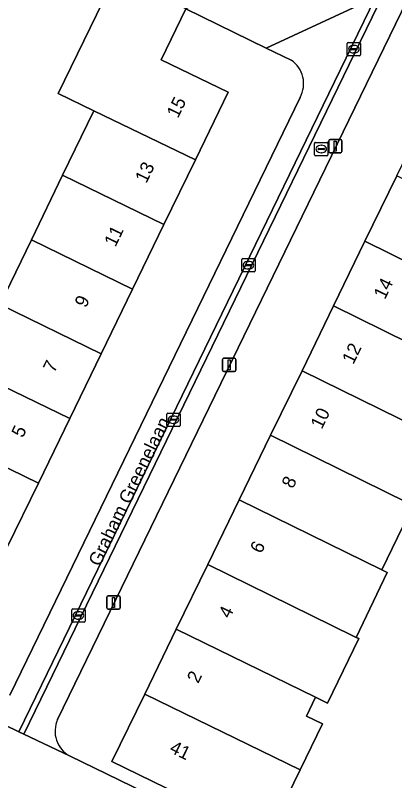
# Model space of a CAD drawing. Extents: x 160455 to 162082, y 388339 to 389736.
# Drawn here: x 161241 to 161269.5, y 388673.2 to 388730.6 of the extents above; entities that cross this region are included whole.
import ezdxf

# ---------------------------------------------------------------- set-up
doc = ezdxf.new("R2010")
doc.units = 0
for name, color, linetype in [('IMGEO_Brandkraan', 7, 'Continuous'), ('IMGEO_Erf', 7, 'Continuous'), ('IMGEO_Kolk', 7, 'Continuous'), ('IMGEO_Lichtmast', 7, 'Continuous'), ('IMGEO_Openbare_ruimte_label', 7, 'Continuous'), ('IMGEO_Pand', 7, 'Continuous'), ('IMGEO_Pand_nummerreeks', 7, 'Continuous'), ('IMGEO_Rijbaan_lokaal_open', 7, 'Continuous'), ('IMGEO_Rioolput', 7, 'Continuous'), ('IMGEO_Voetpad_open', 7, 'Continuous')]:
    doc.layers.add(name, color=color, linetype=linetype)

msp = doc.modelspace()

# ---------------------------------------------------------------- linework, layer by layer
at = {"layer": 'IMGEO_Brandkraan'}
for p, q in [((161263.477, 388720.182), (161263.477, 388721.034)), ((161263.552, 388721.108), (161264.404, 388721.108)), ((161263.965, 388720.888), (161263.99, 388720.888)), ((161264.478, 388721.034), (161264.478, 388720.182)), ((161263.736, 388720.602), (161263.736, 388720.614)), ((161264.174, 388720.565), (161263.776, 388720.565)), ((161263.779, 388720.651), (161264.177, 388720.651)), ((161263.988, 388720.328), (161263.963, 388720.328)), ((161264.22, 388720.614), (161264.22, 388720.602)), ((161264.404, 388720.108), (161263.552, 388720.108))]:
    msp.add_line(p, q, dxfattribs=at)
for points in [[(161263.477, 388720.182), (161263.477, 388721.034)], [(161263.552, 388721.108), (161264.404, 388721.108)], [(161264.478, 388721.034), (161264.478, 388720.182)], [(161264.404, 388720.108), (161263.552, 388720.108)]]:
    msp.add_lwpolyline(points, dxfattribs=at)
for centre, radius, start, end in [((161263.554, 388721.032), 0.0765, 91.55205, 178.44795), ((161263.554, 388721.032), 0.0765, 91.55205, 178.44795), ((161264.402, 388721.032), 0.0765, 1.55205, 88.44795), ((161264.402, 388721.032), 0.0765, 1.55205, 88.44795), ((161263.776, 388720.611), 0.0403, 85.87752, 175.75265), ((161263.773, 388720.601), 0.0366, 178.93798, 274.71019), ((161264.177, 388720.608), 0.043, 264.86636, 352.45326), ((161264.181, 388720.613), 0.0386, 1.73085, 96.63898), ((161263.554, 388720.184), 0.0765, 181.55205, 268.44795), ((161263.554, 388720.184), 0.0765, 181.55205, 268.44795), ((161264.402, 388720.184), 0.0765, 271.55205, 358.44795), ((161264.402, 388720.184), 0.0765, 271.55205, 358.44795)]:
    msp.add_arc(centre, radius, start, end, dxfattribs=at)
for centre, major_axis, ratio, start_param, end_param in [((161263.964, 388720.608), (-0.387, 0.002), 0.722429, 4.712389, 7.853982), ((161263.989, 388720.608), (-0.39, 0.002), 0.717154, 1.570796, 4.712389)]:
    msp.add_ellipse(centre, major_axis=major_axis, ratio=ratio, start_param=start_param, end_param=end_param, dxfattribs=at)
at = {"layer": 'IMGEO_Erf'}
for points in [[(161306.116, 388750.659), (161304.77, 388750), (161271.311, 388733.615), (161244.181, 388677.766)], [(161239.85, 388708.921), (161242.205, 388713.781), (161244.555, 388718.632), (161246.902, 388723.478), (161244.226, 388724.778), (161248.551, 388733.68)], [(161245.068, 388675.037), (161252.582, 388671.38), (161254.884, 388670.26), (161255.326, 388671.168), (161248.258, 388674.608), (161250.72, 388679.671), (161253.09, 388684.544), (161255.456, 388689.41), (161257.813, 388694.258), (161260.174, 388699.114), (161262.531, 388703.961), (161264.897, 388708.826), (161267.258, 388713.683), (161269.646, 388718.592), (161272.051, 388723.539), (161275.205, 388730.025), (161281.765, 388733.239)], [(161261.721, 388727.274), (161259.844, 388728.187), (161253.803, 388731.127), (161251.95, 388727.313), (161256.987, 388724.866), (161254.525, 388719.796), (161252.162, 388714.93), (161249.807, 388710.08), (161247.448, 388705.223), (161245.089, 388700.366), (161242.734, 388695.517), (161240.371, 388690.65), (161238.016, 388685.802), (161235.553, 388680.729), (161227.972, 388684.404), (161230.432, 388689.482), (161232.783, 388694.333), (161235.146, 388699.211), (161237.496, 388704.061), (161239.85, 388708.921)], [(161240.586, 388679.602), (161262.384, 388724.478)], [(161270.871, 388693.855), (161268.516, 388689.007), (161268.731, 388688.903), (161268.93, 388688.806), (161266.593, 388683.937), (161266.792, 388683.84), (161264.442, 388679.001), (161263.542, 388679.438), (161262.858, 388678.029), (161264.068, 388677.44), (161262.391, 388673.993), (161259.495, 388668.044)]]:
    msp.add_lwpolyline(points, dxfattribs=at)
for centre, radius, start, end in [((161260.526, 388725.514), 2.127, 330.84874, 55.83096), ((161246.103, 388676.882), 2.115, 155.29391, 240.71726)]:
    msp.add_arc(centre, radius, start, end, dxfattribs=at)
at = {"layer": 'IMGEO_Kolk'}
for p, q in [((161258.002, 388711.459), (161258.002, 388712.311)), ((161258.077, 388712.385), (161258.929, 388712.385)), ((161258.49, 388712.165), (161258.515, 388712.165)), ((161259.003, 388712.311), (161259.003, 388711.459)), ((161258.261, 388711.879), (161258.261, 388711.891)), ((161258.699, 388711.842), (161258.301, 388711.842)), ((161258.304, 388711.928), (161258.702, 388711.928)), ((161258.513, 388711.605), (161258.488, 388711.605)), ((161258.745, 388711.891), (161258.745, 388711.879)), ((161258.929, 388711.385), (161258.077, 388711.385)), ((161252.369, 388699.853), (161252.369, 388700.705)), ((161252.444, 388700.779), (161253.296, 388700.779)), ((161253.37, 388700.705), (161253.37, 388699.853)), ((161252.628, 388700.273), (161252.628, 388700.285)), ((161253.066, 388700.236), (161252.668, 388700.236)), ((161252.671, 388700.322), (161253.069, 388700.322)), ((161252.857, 388700.559), (161252.882, 388700.559)), ((161253.112, 388700.285), (161253.112, 388700.273)), ((161253.296, 388699.779), (161252.444, 388699.779)), ((161252.88, 388699.999), (161252.855, 388699.999)), ((161245.236, 388685.158), (161245.236, 388686.01)), ((161245.311, 388686.084), (161246.163, 388686.084)), ((161245.724, 388685.864), (161245.749, 388685.864)), ((161246.237, 388686.01), (161246.237, 388685.158)), ((161245.495, 388685.578), (161245.495, 388685.59)), ((161245.933, 388685.541), (161245.535, 388685.541)), ((161245.538, 388685.627), (161245.936, 388685.627)), ((161245.747, 388685.304), (161245.722, 388685.304)), ((161245.979, 388685.59), (161245.979, 388685.578)), ((161246.163, 388685.084), (161245.311, 388685.084))]:
    msp.add_line(p, q, dxfattribs=at)
for points in [[(161258.002, 388711.459), (161258.002, 388712.311)], [(161258.077, 388712.385), (161258.929, 388712.385)], [(161259.003, 388712.311), (161259.003, 388711.459)], [(161258.929, 388711.385), (161258.077, 388711.385)], [(161252.369, 388699.853), (161252.369, 388700.705)], [(161252.444, 388700.779), (161253.296, 388700.779)], [(161253.37, 388700.705), (161253.37, 388699.853)], [(161253.296, 388699.779), (161252.444, 388699.779)], [(161245.236, 388685.158), (161245.236, 388686.01)], [(161245.311, 388686.084), (161246.163, 388686.084)], [(161246.237, 388686.01), (161246.237, 388685.158)], [(161246.163, 388685.084), (161245.311, 388685.084)]]:
    msp.add_lwpolyline(points, dxfattribs=at)
for centre, radius, start, end in [((161258.079, 388712.309), 0.0765, 91.55205, 178.44795), ((161258.079, 388712.309), 0.0765, 91.55205, 178.44795), ((161258.927, 388712.309), 0.0765, 1.55205, 88.44795), ((161258.927, 388712.309), 0.0765, 1.55205, 88.44795), ((161258.301, 388711.888), 0.0403, 85.87752, 175.75265), ((161258.298, 388711.878), 0.0366, 178.93798, 274.71019), ((161258.702, 388711.885), 0.043, 264.86636, 352.45326), ((161258.706, 388711.89), 0.0386, 1.73085, 96.63898), ((161258.079, 388711.461), 0.0765, 181.55205, 268.44795), ((161258.079, 388711.461), 0.0765, 181.55205, 268.44795), ((161258.927, 388711.461), 0.0765, 271.55205, 358.44795), ((161258.927, 388711.461), 0.0765, 271.55205, 358.44795), ((161252.446, 388700.703), 0.0765, 91.55205, 178.44795), ((161252.446, 388700.703), 0.0765, 91.55205, 178.44795), ((161253.294, 388700.703), 0.0765, 1.55205, 88.44795), ((161253.294, 388700.703), 0.0765, 1.55205, 88.44795), ((161252.668, 388700.282), 0.0403, 85.87752, 175.75265), ((161252.665, 388700.272), 0.0366, 178.93798, 274.71019), ((161253.069, 388700.279), 0.043, 264.86636, 352.45326), ((161253.073, 388700.284), 0.0386, 1.73085, 96.63898), ((161252.446, 388699.855), 0.0765, 181.55205, 268.44795), ((161252.446, 388699.855), 0.0765, 181.55205, 268.44795), ((161253.294, 388699.855), 0.0765, 271.55205, 358.44795), ((161253.294, 388699.855), 0.0765, 271.55205, 358.44795), ((161245.313, 388686.008), 0.0765, 91.55205, 178.44795), ((161245.313, 388686.008), 0.0765, 91.55205, 178.44795), ((161246.161, 388686.008), 0.0765, 1.55205, 88.44795), ((161246.161, 388686.008), 0.0765, 1.55205, 88.44795), ((161245.313, 388685.16), 0.0765, 181.55205, 268.44795), ((161245.313, 388685.16), 0.0765, 181.55205, 268.44795), ((161245.535, 388685.587), 0.0403, 85.87752, 175.75265), ((161245.532, 388685.577), 0.0366, 178.93798, 274.71019), ((161245.936, 388685.584), 0.043, 264.86636, 352.45326), ((161245.94, 388685.589), 0.0386, 1.73085, 96.63898), ((161246.161, 388685.16), 0.0765, 271.55205, 358.44795), ((161246.161, 388685.16), 0.0765, 271.55205, 358.44795)]:
    msp.add_arc(centre, radius, start, end, dxfattribs=at)
for centre, major_axis, ratio, start_param, end_param in [((161258.489, 388711.885), (-0.387, 0.002), 0.722429, 4.712389, 7.853982), ((161258.514, 388711.885), (-0.39, 0.002), 0.717154, 1.570796, 4.712389), ((161252.856, 388700.279), (-0.387, 0.002), 0.722429, 4.712389, 7.853982), ((161252.881, 388700.279), (-0.39, 0.002), 0.717154, 1.570796, 4.712389), ((161245.723, 388685.584), (-0.387, 0.002), 0.722429, 4.712389, 7.853982), ((161245.748, 388685.584), (-0.39, 0.002), 0.717154, 1.570796, 4.712389)]:
    msp.add_ellipse(centre, major_axis=major_axis, ratio=ratio, start_param=start_param, end_param=end_param, dxfattribs=at)
at = {"layer": 'IMGEO_Lichtmast'}
for p, q in [((161264.534, 388720.43), (161264.534, 388721.23)), ((161264.534, 388721.23), (161264.534, 388720.43)), ((161264.634, 388721.33), (161265.424, 388721.33)), ((161265.424, 388721.33), (161264.634, 388721.33)), ((161265.524, 388721.23), (161265.524, 388720.43)), ((161265.524, 388720.43), (161265.524, 388721.23)), ((161265.424, 388720.33), (161264.634, 388720.33)), ((161264.634, 388720.33), (161265.424, 388720.33)), ((161256.562, 388703.992), (161256.562, 388704.792)), ((161256.562, 388704.792), (161256.562, 388703.992)), ((161256.662, 388704.892), (161257.452, 388704.892)), ((161257.452, 388704.892), (161256.662, 388704.892)), ((161257.552, 388704.792), (161257.552, 388703.992)), ((161257.552, 388703.992), (161257.552, 388704.792)), ((161257.452, 388703.892), (161256.662, 388703.892)), ((161256.662, 388703.892), (161257.452, 388703.892)), ((161247.88, 388686.15), (161247.88, 388686.95)), ((161247.88, 388686.95), (161247.88, 388686.15)), ((161247.98, 388687.05), (161248.77, 388687.05)), ((161248.77, 388687.05), (161247.98, 388687.05)), ((161248.87, 388686.95), (161248.87, 388686.15)), ((161248.87, 388686.15), (161248.87, 388686.95)), ((161248.77, 388686.05), (161247.98, 388686.05)), ((161247.98, 388686.05), (161248.77, 388686.05))]:
    msp.add_line(p, q, dxfattribs=at)
for points in [[(161264.954, 388721.205), (161265.104, 388721.205), (161265.104, 388720.455), (161264.954, 388720.455), (161264.954, 388721.205)], [(161256.982, 388704.767), (161257.132, 388704.767), (161257.132, 388704.017), (161256.982, 388704.017), (161256.982, 388704.767)], [(161248.3, 388686.925), (161248.45, 388686.925), (161248.45, 388686.175), (161248.3, 388686.175), (161248.3, 388686.925)]]:
    msp.add_lwpolyline(points, dxfattribs=at)
for centre, start, end in [((161264.634, 388721.23), 90, 180), ((161264.634, 388721.23), 90, 180), ((161265.424, 388721.23), 0, 90), ((161265.424, 388721.23), 360, 90), ((161264.634, 388720.43), 180, 270), ((161264.634, 388720.43), 180, 270), ((161265.424, 388720.43), 270, 0), ((161265.424, 388720.43), 270, 0), ((161256.662, 388704.792), 90, 180), ((161256.662, 388704.792), 90, 180), ((161257.452, 388704.792), 0, 90), ((161257.452, 388704.792), 360, 90), ((161256.662, 388703.992), 180, 270), ((161256.662, 388703.992), 180, 270), ((161257.452, 388703.992), 270, 0), ((161257.452, 388703.992), 270, 0), ((161247.98, 388686.95), 90, 180), ((161247.98, 388686.95), 90, 180), ((161248.77, 388686.95), 0, 90), ((161248.77, 388686.95), 360, 90), ((161247.98, 388686.15), 180, 270), ((161247.98, 388686.15), 180, 270), ((161248.77, 388686.15), 270, 0), ((161248.77, 388686.15), 270, 0)]:
    msp.add_arc(centre, 0.1, start, end, dxfattribs=at)
at = {"layer": 'IMGEO_Pand'}
for points in [[(161254.525, 388719.796), (161256.987, 388724.866), (161251.95, 388727.313), (161253.803, 388731.127), (161248.551, 388733.68), (161244.226, 388724.778), (161246.902, 388723.478)], [(161254.525, 388719.796), (161246.902, 388723.478), (161244.555, 388718.632), (161252.162, 388714.93)], [(161252.162, 388714.93), (161244.555, 388718.632), (161242.205, 388713.781), (161249.807, 388710.08)], [(161267.258, 388713.683), (161274.809, 388709.963), (161277.19, 388714.866), (161269.646, 388718.592)], [(161239.85, 388708.921), (161247.448, 388705.223), (161249.807, 388710.08), (161242.205, 388713.781)], [(161264.897, 388708.826), (161272.445, 388705.097), (161274.809, 388709.963), (161267.258, 388713.683)], [(161239.85, 388708.921), (161237.496, 388704.061), (161245.089, 388700.366), (161247.448, 388705.223)], [(161264.897, 388708.826), (161262.531, 388703.961), (161272.783, 388698.929), (161273.231, 388698.712), (161275.59, 388703.569), (161272.445, 388705.097)], [(161237.496, 388704.061), (161235.146, 388699.211), (161242.734, 388695.517), (161245.089, 388700.366)], [(161270.424, 388694.072), (161272.783, 388698.929), (161262.531, 388703.961), (161260.174, 388699.114)], [(161235.146, 388699.211), (161232.783, 388694.333), (161240.371, 388690.65), (161242.734, 388695.517)], [(161270.424, 388694.072), (161260.174, 388699.114), (161257.813, 388694.258), (161268.516, 388689.007), (161270.871, 388693.855)], [(161257.813, 388694.258), (161255.456, 388689.41), (161266.394, 388684.033), (161266.593, 388683.937), (161268.93, 388688.806), (161268.731, 388688.903), (161268.516, 388689.007)], [(161255.456, 388689.41), (161253.09, 388684.544), (161263.542, 388679.438), (161264.442, 388679.001), (161266.792, 388683.84), (161266.593, 388683.937), (161266.394, 388684.033)], [(161262.391, 388673.993), (161264.068, 388677.44), (161262.858, 388678.029), (161263.542, 388679.438), (161253.09, 388684.544), (161250.72, 388679.671)], [(161262.391, 388673.993), (161250.72, 388679.671), (161248.258, 388674.608), (161255.326, 388671.168), (161254.884, 388670.26), (161259.495, 388668.044)]]:
    msp.add_lwpolyline(points, close=True, dxfattribs=at)
at = {"layer": 'IMGEO_Rijbaan_lokaal_open'}
msp.add_lwpolyline([(161241.272, 388676.842), (161241.646, 388676.666), (161268.655, 388732.297), (161268.044, 388732.012), (161264.959, 388725.654)], close=True, dxfattribs=at)
at = {"layer": 'IMGEO_Rioolput'}
for p, q in [((161265.923, 388727.682), (161265.923, 388728.534)), ((161265.998, 388728.608), (161266.85, 388728.608)), ((161266.411, 388728.388), (161266.436, 388728.388)), ((161266.924, 388728.534), (161266.924, 388727.682)), ((161266.182, 388728.102), (161266.182, 388728.114)), ((161266.62, 388728.065), (161266.222, 388728.065)), ((161266.225, 388728.151), (161266.623, 388728.151)), ((161266.434, 388727.828), (161266.409, 388727.828)), ((161266.666, 388728.114), (161266.666, 388728.102)), ((161266.85, 388727.608), (161265.998, 388727.608))]:
    msp.add_line(p, q, dxfattribs=at)
for points in [[(161265.923, 388727.682), (161265.923, 388728.534)], [(161265.998, 388728.608), (161266.85, 388728.608)], [(161266.924, 388728.534), (161266.924, 388727.682)], [(161266.85, 388727.608), (161265.998, 388727.608)]]:
    msp.add_lwpolyline(points, dxfattribs=at)
for centre, radius, start, end in [((161266, 388728.532), 0.0765, 91.55205, 178.44795), ((161266, 388728.532), 0.0765, 91.55205, 178.44795), ((161266.848, 388728.532), 0.0765, 1.55205, 88.44795), ((161266.848, 388728.532), 0.0765, 1.55205, 88.44795), ((161266, 388727.684), 0.0765, 181.55205, 268.44795), ((161266, 388727.684), 0.0765, 181.55205, 268.44795), ((161266.222, 388728.111), 0.0403, 85.87752, 175.75265), ((161266.219, 388728.101), 0.0366, 178.93798, 274.71019), ((161266.623, 388728.108), 0.043, 264.86636, 352.45326), ((161266.627, 388728.113), 0.0386, 1.73085, 96.63898), ((161266.848, 388727.684), 0.0765, 271.55205, 358.44795), ((161266.848, 388727.684), 0.0765, 271.55205, 358.44795)]:
    msp.add_arc(centre, radius, start, end, dxfattribs=at)
for centre, major_axis, ratio, start_param, end_param in [((161266.41, 388728.108), (-0.387, 0.002), 0.722429, 4.712389, 7.853982), ((161266.435, 388728.108), (-0.39, 0.002), 0.717154, 1.570796, 4.712389)]:
    msp.add_ellipse(centre, major_axis=major_axis, ratio=ratio, start_param=start_param, end_param=end_param, dxfattribs=at)
at = {"layer": 'IMGEO_Voetpad_open'}
for points in [[(161260.735, 388735.661), (161258.648, 388736.674), (161258.423, 388736.784), (161256.284, 388732.376), (161253.803, 388731.127), (161259.844, 388728.187), (161268.044, 388732.012), (161268.655, 388732.297), (161271.311, 388733.615), (161304.77, 388750)], [(161271.311, 388733.615), (161268.655, 388732.297), (161241.646, 388676.666), (161245.068, 388675.037)], [(161244.181, 388677.766), (161271.311, 388733.615)], [(161264.959, 388725.654), (161268.044, 388732.012), (161259.844, 388728.187), (161261.721, 388727.274)], [(161237.954, 388678.448), (161241.272, 388676.842), (161264.959, 388725.654)], [(161262.384, 388724.478), (161240.586, 388679.602)], [(161305.965, 388625.845), (161305.359, 388627.084), (161293.346, 388651.65), (161269.746, 388663.077), (161268.419, 388663.719), (161266.259, 388664.765), (161259.495, 388668.044), (161254.884, 388670.26), (161252.582, 388671.38), (161245.068, 388675.037), (161241.646, 388676.666), (161241.272, 388676.842), (161237.954, 388678.448), (161237.028, 388676.56), (161235.755, 388673.928)]]:
    msp.add_lwpolyline(points, dxfattribs=at)
for centre, radius, start, end in [((161260.526, 388725.514), 2.127, 330.84874, 55.83096), ((161246.103, 388676.882), 2.115, 155.29391, 240.71726)]:
    msp.add_arc(centre, radius, start, end, dxfattribs=at)

# ---------------------------------------------------------------- texts
at = {"layer": 'IMGEO_Openbare_ruimte_label'}
msp.add_text('Graham Greenelaan', height=1, rotation=64.10085, dxfattribs=at).set_placement((161247.34, 388689.196))
at = {"layer": 'IMGEO_Pand_nummerreeks'}
for s, rotation, p in [('15', 64.09766, (161253.213, 388722.864)), ('13', 64.09766, (161250.841, 388717.981)), ('11', 64.09766, (161248.52, 388713.2)), ('14', 64.06847, (161268.754, 388709.258)), ('9', 64.09766, (161246.301, 388708.629)), ('12', 64.06847, (161266.383, 388704.381)), ('7', 64.09766, (161243.929, 388703.746)), ('10', 64.06847, (161264.015, 388699.512)), ('5', 64.09766, (161241.558, 388698.863)), ('8', 64.06847, (161261.846, 388695.053)), ('6', 64.06814, (161259.474, 388690.174)), ('4', 64.06814, (161257.104, 388685.3)), ('2', 64.06847, (161254.734, 388680.425)), ('41', 334.04268, (161252.51, 388675.34))]:
    msp.add_text(s, height=1, rotation=rotation, dxfattribs=at).set_placement(p)

doc.saveas('drawing.dxf')
